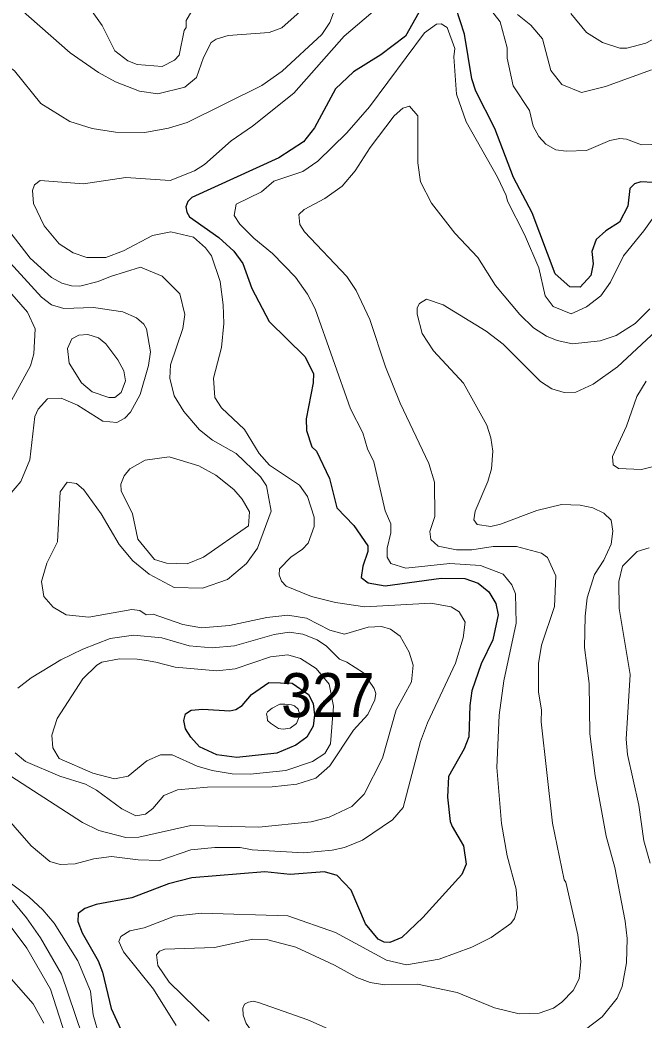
# Model space of a CAD drawing. Extents: x 673.6 to 698.9, y 7012 to 7040.1.
# Drawn here: x 679.12 to 680.255, y 7032.303 to 7034.12 of the extents above; entities that cross this region are included whole.
import ezdxf

# ---------------------------------------------------------------- set-up
doc = ezdxf.new("R2010")
doc.units = 0
doc.header["$LTSCALE"] = 0.032
doc.layers.add('1', color=7, linetype='Continuous', lineweight=25)
doc.layers.add('2', color=7, linetype='Continuous', lineweight=13)
doc.layers.add('21', color=7, linetype='Continuous')

msp = doc.modelspace()

# ---------------------------------------------------------------- linework, layer by layer
at = {"layer": '1'}
for points in [[(679.8509, 7034.1433), (679.8213, 7034.0906), (679.7765, 7034.0568), (679.7267, 7034.0262), (679.694, 7033.9953), (679.6557, 7033.9241), (679.6357, 7033.8987), (679.5907, 7033.8695), (679.4326, 7033.7975), (679.4256, 7033.7903), (679.4219, 7033.7808), (679.4234, 7033.7706), (679.4287, 7033.7623), (679.4817, 7033.7248), (679.5091, 7033.7001), (679.5254, 7033.6775), (679.5415, 7033.6319), (679.5731, 7033.5723), (679.6378, 7033.5085), (679.6539, 7033.4779), (679.6534, 7033.4609), (679.6403, 7033.3951), (679.6412, 7033.3738), (679.651, 7033.3442), (679.6594, 7033.3362), (679.683, 7033.2867), (679.6961, 7033.2336), (679.7274, 7033.2012), (679.7526, 7033.1645), (679.7528, 7033.1539), (679.7434, 7033.1275), (679.7406, 7033.107), (679.753, 7033.0974), (679.7839, 7033.092), (679.8856, 7033.1059), (679.9291, 7033.1049), (679.9532, 7033.0966), (679.9724, 7033.0809), (679.9855, 7033.0595), (679.9894, 7033.0389), (679.9795, 7032.9938), (679.9585, 7032.9502), (679.9418, 7032.901), (679.9378, 7032.874), (679.9359, 7032.8175), (679.9279, 7032.7953), (679.8991, 7032.7452), (679.8976, 7032.7078), (679.9024, 7032.6631), (679.906, 7032.6544), (679.9262, 7032.6194), (679.9312, 7032.5857), (679.9235, 7032.5673), (679.8526, 7032.489), (679.8143, 7032.4524), (679.7924, 7032.4436), (679.7825, 7032.4439), (679.7716, 7032.4498), (679.7486, 7032.4776), (679.7226, 7032.5386), (679.6969, 7032.5652), (679.674, 7032.5717), (679.6112, 7032.5669), (679.5655, 7032.5717), (679.4325, 7032.5611), (679.3905, 7032.5499), (679.3236, 7032.5248), (679.2586, 7032.5127), (679.238, 7032.5054), (679.2263, 7032.496), (679.2254, 7032.4814)], [(680.2945, 7033.8302), (680.271, 7033.825), (680.2489, 7033.8257), (680.237, 7033.8226), (680.2286, 7033.8138), (680.2252, 7033.7815), (680.2099, 7033.7528), (680.1852, 7033.737), (680.1679, 7033.7214), (680.1598, 7033.6996), (680.162, 7033.6769), (680.1582, 7033.6558), (680.1387, 7033.6346), (680.1195, 7033.6353), (680.0933, 7033.6587), (680.0513, 7033.7696), (680.0173, 7033.834), (679.9837, 7033.9231), (679.9491, 7033.9905), (679.9415, 7034.0131), (679.9281, 7034.0942), (679.9124, 7034.1426)], [(679.2254, 7032.4814), (679.2334, 7032.4612), (679.2625, 7032.4104), (679.2704, 7032.3897), (679.2861, 7032.3236), (679.3069, 7032.2789)]]:
    msp.add_lwpolyline(points, dxfattribs=at)
msp.add_lwpolyline([(679.6447, 7032.8943), (679.6531, 7032.8778), (679.6558, 7032.8574), (679.6531, 7032.8369), (679.6416, 7032.8166), (679.6217, 7032.8022), (679.5874, 7032.7874), (679.5144, 7032.7797), (679.4782, 7032.7845), (679.4468, 7032.7988), (679.431, 7032.8164), (679.421, 7032.8316), (679.4183, 7032.8471), (679.4211, 7032.8592), (679.4314, 7032.8657), (679.4525, 7032.8676), (679.5018, 7032.8644), (679.5129, 7032.8669), (679.5244, 7032.8742), (679.5412, 7032.8941), (679.5729, 7032.9159), (679.615, 7032.9145)], close=True, dxfattribs=at)
at = {"layer": '2'}
for points in [[(679.71, 7034.187), (679.6838, 7034.1154), (679.669, 7034.0937), (679.597, 7034.0273), (679.5597, 7034.0008), (679.4244, 7033.9336), (679.3903, 7033.9233), (679.3472, 7033.9154), (679.294, 7033.9162), (679.2515, 7033.9231), (679.2108, 7033.9357), (679.1582, 7033.9685), (679.1102, 7034.0279), (679.0912, 7034.0423), (679.0225, 7034.0694), (678.9359, 7034.1348)], [(679.9364, 7034.1898), (679.9934, 7034.117), (680.0058, 7034.0697), (680.006, 7034.0506), (680.0165, 7034.0005), (680.0462, 7033.9556), (680.0531, 7033.927), (680.0634, 7033.9082), (680.0764, 7033.8942), (680.0944, 7033.8843), (680.1133, 7033.8817), (680.15, 7033.8832), (680.1924, 7033.9008), (680.2107, 7033.9046), (680.2228, 7033.9034), (680.2501, 7033.8933), (680.2686, 7033.8939)], [(679.4355, 7033.7254), (679.3948, 7033.7354), (679.3612, 7033.7286), (679.3087, 7033.7006), (679.2762, 7033.6886), (679.2417, 7033.6886), (679.2173, 7033.6967), (679.1916, 7033.7132), (679.1642, 7033.7458), (679.1448, 7033.7867), (679.1431, 7033.8103), (679.1467, 7033.8208), (679.1568, 7033.8282), (679.2357, 7033.8225), (679.3126, 7033.834), (679.3932, 7033.8283), (679.4376, 7033.8457), (679.4557, 7033.8572), (679.5044, 7033.9003), (679.5427, 7033.927), (679.6179, 7033.9874), (679.7096, 7034.0905), (679.7989, 7034.1669)], [(679.1214, 7034.1399), (679.2116, 7034.0606), (679.2628, 7034.0248), (679.294, 7034.0075), (679.3377, 7033.9908), (679.3712, 7033.9861), (679.4202, 7033.9978), (679.4413, 7034.0157), (679.4542, 7034.0521), (679.4678, 7034.0795), (679.4771, 7034.0855), (679.4985, 7034.0921), (679.5735, 7034.0974), (679.5964, 7034.1058), (679.6574, 7034.1611)], [(679.432, 7034.1355), (679.4226, 7034.1195), (679.4225, 7034.1062), (679.4186, 7034.1008), (679.4094, 7034.0562), (679.4011, 7034.0469), (679.3785, 7034.0355), (679.3335, 7034.039), (679.3164, 7034.0456), (679.2929, 7034.0641), (679.2696, 7034.1101), (679.2374, 7034.1547)], [(680.2683, 7034.0296), (680.1845, 7033.999), (680.141, 7033.9886), (680.105, 7034.003), (680.0855, 7034.0285), (680.0698, 7034.0856), (680.0487, 7034.1109), (680.0248, 7034.1301)], [(680.1214, 7034.1322), (680.1503, 7034.0972), (680.1792, 7034.0793), (680.2107, 7034.0692), (680.2233, 7034.0691), (680.2576, 7034.0778), (680.2977, 7034.0993), (680.3247, 7034.1043), (680.3533, 7034.0899), (680.4188, 7034.0384), (680.4833, 7034.0072), (680.5372, 7034.0025), (680.5829, 7034.0125), (680.6318, 7034.0327), (680.6775, 7034.0676), (680.7202, 7034.1132), (680.746, 7034.1289)], [(679.3324, 7033.579), (679.3072, 7033.59), (679.254, 7033.5973), (679.2003, 7033.5957), (679.1777, 7033.6023), (679.1596, 7033.6163), (679.0516, 7033.734), (678.9489, 7033.8613), (678.8914, 7033.909), (678.8794, 7033.9265), (678.8678, 7033.9687), (678.8361, 7034.0104), (678.8108, 7034.0322), (678.7738, 7034.0488), (678.7207, 7034.0591), (678.6669, 7034.0548), (678.6333, 7034.0458), (678.604, 7034.0337), (678.5848, 7034.0366), (678.5621, 7034.0459), (678.5249, 7034.0709), (678.5088, 7034.0937), (678.5041, 7034.119), (678.5083, 7034.1241)], [(680.0041, 7033.8014), (679.9885, 7033.8343), (679.9311, 7033.9348), (679.914, 7033.9853), (679.9091, 7034.0531), (679.9105, 7034.0683), (679.8968, 7034.1064), (679.8859, 7034.1132), (679.8775, 7034.1123), (679.8553, 7034.0967), (679.7555, 7033.9625), (679.7142, 7033.9153), (679.6619, 7033.8638), (679.6342, 7033.8445), (679.582, 7033.8274), (679.5592, 7033.8079), (679.513, 7033.7852), (679.5097, 7033.7645), (679.5199, 7033.7489), (679.5452, 7033.7236), (679.5794, 7033.6959), (679.6212, 7033.6526), (679.6427, 7033.6219), (679.6566, 7033.5951), (679.7208, 7033.4132), (679.7435, 7033.3695), (679.7518, 7033.3407), (679.7637, 7033.3173), (679.7841, 7033.2279), (679.7947, 7033.2045), (679.7947, 7033.1881), (679.7875, 7033.1601), (679.7875, 7033.1435), (679.7947, 7033.1324), (679.8219, 7033.1241), (679.9017, 7033.1322), (679.9573, 7033.1288), (679.9988, 7033.1128), (680.0145, 7033.0938), (680.0208, 7033.0772), (680.0224, 7033.0241), (679.9995, 7032.9189), (679.9912, 7032.8568), (679.9871, 7032.7613), (679.9953, 7032.6598), (680.006, 7032.601), (680.0223, 7032.5405), (680.0248, 7032.5061), (680.0194, 7032.487), (680.0125, 7032.4781), (679.9769, 7032.4525), (679.9414, 7032.4352), (679.8821, 7032.4129), (679.823, 7032.4026), (679.7868, 7032.4111), (679.694, 7032.4615), (679.607, 7032.492), (679.4501, 7032.4969), (679.4012, 7032.4914), (679.346, 7032.4701), (679.3203, 7032.4648), (679.3036, 7032.4545), (679.3001, 7032.4451), (679.3085, 7032.4265), (679.3631, 7032.3584), (679.4044, 7032.2924)], [(680.0676, 7032.8447), (680.0684, 7032.8664), (680.0627, 7032.8985), (680.0627, 7032.9505), (680.0684, 7032.984), (680.0921, 7033.0542), (680.0946, 7033.11), (680.0789, 7033.143), (680.0684, 7033.151), (680.0231, 7033.1634), (679.9806, 7033.1634), (679.9414, 7033.1572), (679.9135, 7033.1569), (679.8803, 7033.1639), (679.867, 7033.1761), (679.8655, 7033.1905), (679.8745, 7033.2177), (679.8736, 7033.2801), (679.8633, 7033.314), (679.8113, 7033.4236), (679.7847, 7033.4895), (679.7561, 7033.5759), (679.7317, 7033.6282), (679.7146, 7033.6538), (679.6377, 7033.7352), (679.6292, 7033.7482), (679.6274, 7033.7668), (679.6366, 7033.7759), (679.6746, 7033.7957), (679.7059, 7033.8182), (679.7298, 7033.8457), (679.757, 7033.8886), (679.8002, 7033.9462), (679.8162, 7033.9597), (679.8281, 7033.9638), (679.8432, 7033.9459), (679.8433, 7033.8608), (679.8482, 7033.8261), (679.8682, 7033.7874), (679.9106, 7033.7329), (679.9528, 7033.6883), (679.9848, 7033.6376), (680.0286, 7033.5846), (680.054, 7033.5607), (680.0773, 7033.5452), (680.0966, 7033.5373), (680.1243, 7033.5316), (680.1746, 7033.5372), (680.2038, 7033.5466), (680.2385, 7033.5685), (680.2654, 7033.5954)], [(680.0895, 7033.5993), (680.0751, 7033.6189), (680.0635, 7033.6696), (680.0372, 7033.7304), (680.0063, 7033.7906), (680.0041, 7033.8014)], [(680.2874, 7033.7836), (680.2541, 7033.7371), (680.217, 7033.6912), (680.1935, 7033.6437), (680.1762, 7033.6189), (680.1503, 7033.5987), (680.1224, 7033.586), (680.0895, 7033.5993)], [(679.102, 7033.7353), (679.1387, 7033.687), (679.1774, 7033.6519), (679.1964, 7033.6416), (679.2142, 7033.6367), (679.2291, 7033.6366), (679.2625, 7033.6448), (679.2847, 7033.6541), (679.3395, 7033.6711), (679.3787, 7033.6544), (679.4109, 7033.6226), (679.42, 7033.5851), (679.4163, 7033.5596), (679.3938, 7033.4933), (679.393, 7033.4692), (679.4009, 7033.4369), (679.4182, 7033.4086), (679.4466, 7033.3752), (679.4705, 7033.3564), (679.5132, 7033.3325), (679.5575, 7033.29), (679.5682, 7033.2736), (679.577, 7033.2275), (679.5523, 7033.1602), (679.532, 7033.1324), (679.4974, 7033.1035), (679.452, 7033.0873), (679.4006, 7033.0884), (679.3554, 7033.113), (679.3253, 7033.1374), (679.3008, 7033.1666), (679.268, 7033.2226), (679.2367, 7033.2661), (679.2233, 7033.2776), (679.206, 7033.2801), (679.1932, 7033.2625), (679.1888, 7033.1717), (679.1691, 7033.1332), (679.1596, 7033.0993), (679.1637, 7033.0725), (679.1808, 7033.0528), (679.2046, 7033.0392), (679.2456, 7033.0345), (679.3239, 7033.0484), (679.3381, 7033.0468), (679.3495, 7033.0388), (679.3627, 7033.0402), (679.4162, 7033.0212), (679.4501, 7033.0156), (679.5011, 7033.0196), (679.5693, 7033.0344), (679.6071, 7033.0386), (679.6411, 7033.0327), (679.6833, 7033.011), (679.7101, 7033.0041), (679.7533, 7033.0168), (679.7775, 7033.0179), (679.7938, 7033.013), (679.8114, 7033.0002), (679.8276, 7032.9711), (679.8349, 7032.9473), (679.8318, 7032.9171), (679.804, 7032.8662), (679.779, 7032.7785), (679.7461, 7032.7129), (679.7238, 7032.6908), (679.6825, 7032.6713), (679.6497, 7032.663), (679.5546, 7032.6531), (679.4307, 7032.6564), (679.3361, 7032.6351), (679.3125, 7032.6343), (679.2637, 7032.6471), (679.2343, 7032.6613), (679.085, 7032.7579)], [(679.4907, 7033.5685), (679.4898, 7033.6026), (679.4841, 7033.645), (679.4686, 7033.6915), (679.4578, 7033.7058), (679.4355, 7033.7254)], [(679.102, 7033.423), (679.1394, 7033.4917), (679.1455, 7033.5135), (679.1481, 7033.5589), (679.1343, 7033.5888), (679.0933, 7033.6357)], [(680.2769, 7033.5552), (680.2062, 7033.4895), (680.1621, 7033.4584), (680.1306, 7033.4436), (680.1092, 7033.4429), (680.087, 7033.45), (680.0663, 7033.463), (679.9983, 7033.531), (679.9677, 7033.5546), (679.8895, 7033.6025), (679.8591, 7033.6129), (679.8463, 7033.6051), (679.8425, 7033.5969), (679.8425, 7033.5855), (679.8512, 7033.5501), (679.8718, 7033.5187), (679.9262, 7033.4598), (679.9689, 7033.3836), (679.9763, 7033.3606), (679.9797, 7033.3365), (679.9772, 7033.3045), (679.9705, 7033.2814), (679.9476, 7033.2272), (679.9452, 7033.2114), (679.9514, 7033.2034), (679.9764, 7033.1997), (679.9937, 7033.2035), (680.0595, 7033.2289), (680.1046, 7033.2398), (680.1388, 7033.2383), (680.1615, 7033.2334), (680.1815, 7033.2236), (680.1951, 7033.2112), (680.1982, 7033.1911), (680.1947, 7033.1676), (680.1816, 7033.1382), (680.1646, 7033.1123), (680.1514, 7033.0697), (680.1474, 7033.0365), (680.1465, 7032.9798), (680.1547, 7032.914), (680.1562, 7032.8229), (680.1655, 7032.7461), (680.1857, 7032.637), (680.2015, 7032.58), (680.2205, 7032.4823), (680.2237, 7032.4508), (680.2229, 7032.4067), (680.2149, 7032.3637), (680.206, 7032.3424), (680.1786, 7032.3082), (680.148, 7032.2854)], [(679.0818, 7032.6858), (679.1409, 7032.6192), (679.1749, 7032.5904), (679.1935, 7032.5854), (679.2208, 7032.5866), (679.2546, 7032.5955), (679.287, 7032.5996), (679.3349, 7032.5935), (679.3745, 7032.5923), (679.4307, 7032.612), (679.4744, 7032.6161), (679.5203, 7032.6161), (679.5426, 7032.6121), (679.6357, 7032.6063), (679.6875, 7032.611), (679.71, 7032.6162), (679.7427, 7032.6292), (679.7975, 7032.6665), (679.817, 7032.6888), (679.8486, 7032.809), (679.8612, 7032.8426), (679.9117, 7032.9511), (679.9257, 7032.997), (679.9295, 7033.0259), (679.9187, 7033.0442), (679.904, 7033.0533), (679.8672, 7033.0599), (679.7472, 7033.0534), (679.6937, 7033.0615), (679.65, 7033.0721), (679.604, 7033.0911), (679.5957, 7033.1004), (679.5913, 7033.1119), (679.5921, 7033.1226), (679.6126, 7033.1439), (679.6339, 7033.1581), (679.6444, 7033.1695), (679.655, 7033.1997), (679.655, 7033.2165), (679.6427, 7033.2538), (679.6284, 7033.2746), (679.5738, 7033.3112), (679.5551, 7033.3325), (679.5283, 7033.3757), (679.4864, 7033.4151), (679.4744, 7033.4343), (679.4718, 7033.4691), (679.4866, 7033.525), (679.4907, 7033.5685)], [(679.3386, 7033.4392), (679.3539, 7033.4921), (679.3576, 7033.5172), (679.3503, 7033.5591), (679.3456, 7033.5675), (679.3324, 7033.579)], [(680.2882, 7033.313), (680.2502, 7033.3032), (680.2082, 7033.3052), (680.1983, 7033.3118), (680.1975, 7033.3267), (680.2228, 7033.3817), (680.2416, 7033.4359), (680.2587, 7033.4637)], [(679.1014, 7033.2569), (679.1218, 7033.2813), (679.1382, 7033.3207), (679.1476, 7033.3994), (679.1536, 7033.4126), (679.1705, 7033.4314), (679.1954, 7033.4329), (679.225, 7033.42), (679.2709, 7033.3911), (679.2965, 7033.3887), (679.3107, 7033.3965), (679.3212, 7033.4075), (679.3386, 7033.4392)], [(680.2658, 7032.5879), (680.254, 7032.6284), (680.2451, 7032.6931), (680.2246, 7032.7851), (680.2221, 7032.8131), (680.2295, 7032.9304), (680.2094, 7033.0505), (680.2088, 7033.0997), (680.2156, 7033.1272), (680.2419, 7033.1543), (680.2641, 7033.1609)], [(679.1166, 7032.906), (679.1409, 7032.9244), (679.1949, 7032.9571), (679.2346, 7032.9765), (679.2845, 7032.9958), (679.3265, 7033.0023), (679.3781, 7032.9974), (679.4276, 7032.9829), (679.4696, 7032.9793), (679.51, 7032.9828), (679.5822, 7033.0031), (679.6096, 7033.0072), (679.6345, 7033.0036), (679.6605, 7032.9935), (679.6773, 7032.9818), (679.7013, 7032.9584), (679.7147, 7032.9531), (679.7446, 7032.9333), (679.7643, 7032.9054), (679.7669, 7032.8958), (679.7653, 7032.8847), (679.7524, 7032.8578), (679.7265, 7032.8293), (679.6837, 7032.7647), (679.6582, 7032.7422), (679.6234, 7032.7313), (679.5789, 7032.7263), (679.4609, 7032.7255), (679.4065, 7032.721), (679.3816, 7032.7105), (679.3619, 7032.6871), (679.3487, 7032.6766), (679.3311, 7032.6738), (679.3052, 7032.6863), (679.2593, 7032.7203), (679.2392, 7032.7312), (679.1927, 7032.7458), (679.1302, 7032.7727), (679.1119, 7032.7879)], [(680.1399, 7032.4087), (680.1342, 7032.4576), (680.1127, 7032.553), (680.1094, 7032.5572), (680.0882, 7032.6602), (680.0676, 7032.8447)], [(678.8896, 7032.7807), (678.9426, 7032.7435), (678.959, 7032.718), (678.9689, 7032.6851), (678.9706, 7032.6503), (678.9753, 7032.63), (678.9933, 7032.5967), (679.0076, 7032.5825), (679.056, 7032.5643), (679.0892, 7032.5403), (679.1322, 7032.4882), (679.1577, 7032.4521), (679.1958, 7032.3857), (679.2333, 7032.2751)], [(679.2647, 7032.2722), (679.2533, 7032.3121), (679.2483, 7032.3548), (679.2255, 7032.4104), (679.1823, 7032.4784), (679.1618, 7032.503), (679.1365, 7032.5265), (679.0928, 7032.5589)], [(679.2024, 7032.2756), (679.1758, 7032.3584), (679.1329, 7032.4331), (679.0755, 7032.5095)], [(679.4644, 7032.3006), (679.3917, 7032.3715), (679.3708, 7032.4016), (679.3684, 7032.4209), (679.3741, 7032.4277), (679.3835, 7032.4312), (679.4742, 7032.4346), (679.5438, 7032.4493), (679.5708, 7032.4485), (679.6217, 7032.4352), (679.692, 7032.4025), (679.7326, 7032.3798), (679.7567, 7032.3708), (679.783, 7032.3664), (679.8431, 7032.368), (679.915, 7032.3525), (679.9831, 7032.325), (680.0279, 7032.3138), (680.064, 7032.3149), (680.0898, 7032.3244), (680.1054, 7032.3349), (680.1257, 7032.3562), (680.1366, 7032.3774), (680.1399, 7032.4087)], [(679.1639, 7032.2967), (679.1445, 7032.3321), (679.087, 7032.3977)], [(679.7022, 7032.2766), (679.6438, 7032.3029), (679.554, 7032.3342), (679.5441, 7032.3371), (679.5355, 7032.3351), (679.5287, 7032.3312), (679.5253, 7032.3241), (679.5258, 7032.3115), (679.5312, 7032.296), (679.5595, 7032.258), (679.6409, 7032.18), (679.6987, 7032.1097), (679.7165, 7032.0939), (679.7496, 7032.0738), (679.7805, 7032.0611), (679.8594, 7032.0459), (680.0055, 7032.0541), (680.078, 7032.05), (680.1214, 7032.0367), (680.1667, 7032.0131), (680.1985, 7031.9922), (680.2202, 7031.9713), (680.2499, 7031.9246), (680.2663, 7031.8691)]]:
    msp.add_lwpolyline(points, dxfattribs=at)
for points in [[(679.2319, 7033.4608), (679.2514, 7033.4443), (679.2821, 7033.4338), (679.2929, 7033.434), (679.3043, 7033.4429), (679.3123, 7033.4642), (679.3091, 7033.4823), (679.298, 7033.5026), (679.2762, 7033.5316), (679.2628, 7033.5427), (679.2434, 7033.5488), (679.2273, 7033.5471), (679.2148, 7033.5406), (679.2065, 7033.5233), (679.2098, 7033.4967)], [(679.3344, 7033.1765), (679.3648, 7033.1397), (679.3867, 7033.133), (679.4244, 7033.1315), (679.454, 7033.1439), (679.5358, 7033.2006), (679.5376, 7033.2261), (679.5242, 7033.2492), (679.5088, 7033.2669), (679.4762, 7033.2928), (679.4452, 7033.3099), (679.3913, 7033.3261), (679.3481, 7033.3203), (679.3201, 7033.3042), (679.3096, 7033.2918), (679.3034, 7033.2765), (679.3043, 7033.2643), (679.3248, 7033.2223)], [(679.6745, 7032.7871), (679.685, 7032.8043), (679.69, 7032.8727), (679.6826, 7032.9127), (679.6587, 7032.9413), (679.6301, 7032.9594), (679.6069, 7032.9662), (679.5758, 7032.9626), (679.5113, 7032.9408), (679.478, 7032.9375), (679.4025, 7032.9441), (679.367, 7032.953), (679.3502, 7032.9561), (679.3335, 7032.9582), (679.3013, 7032.9589), (679.2692, 7032.9528), (679.2601, 7032.9476), (679.2346, 7032.9225), (679.1882, 7032.8508), (679.1785, 7032.8203), (679.1801, 7032.7973), (679.1913, 7032.7781), (679.2526, 7032.7515), (679.2924, 7032.7411), (679.3169, 7032.7457), (679.3509, 7032.7735), (679.3755, 7032.7846), (679.397, 7032.7843), (679.4425, 7032.7639), (679.4697, 7032.7558), (679.506, 7032.7501), (679.5389, 7032.7493), (679.6033, 7032.7559), (679.6521, 7032.7722)], [(679.5785, 7032.8691), (679.5705, 7032.8625), (679.5683, 7032.8588), (679.5697, 7032.8537), (679.5705, 7032.8471), (679.5756, 7032.842), (679.5902, 7032.8325), (679.599, 7032.831), (679.6114, 7032.8332), (679.6231, 7032.8412), (679.6275, 7032.8537), (679.6283, 7032.8588), (679.6261, 7032.8676), (679.6195, 7032.8734), (679.6136, 7032.8756), (679.6019, 7032.8764), (679.5924, 7032.8764)]]:
    msp.add_lwpolyline(points, close=True, dxfattribs=at)

# ---------------------------------------------------------------- texts
at = {"layer": '21', "width": 0.95}
msp.add_text('327', height=0.08, dxfattribs=at).set_placement((679.5951, 7032.8531))

doc.saveas('drawing.dxf')
